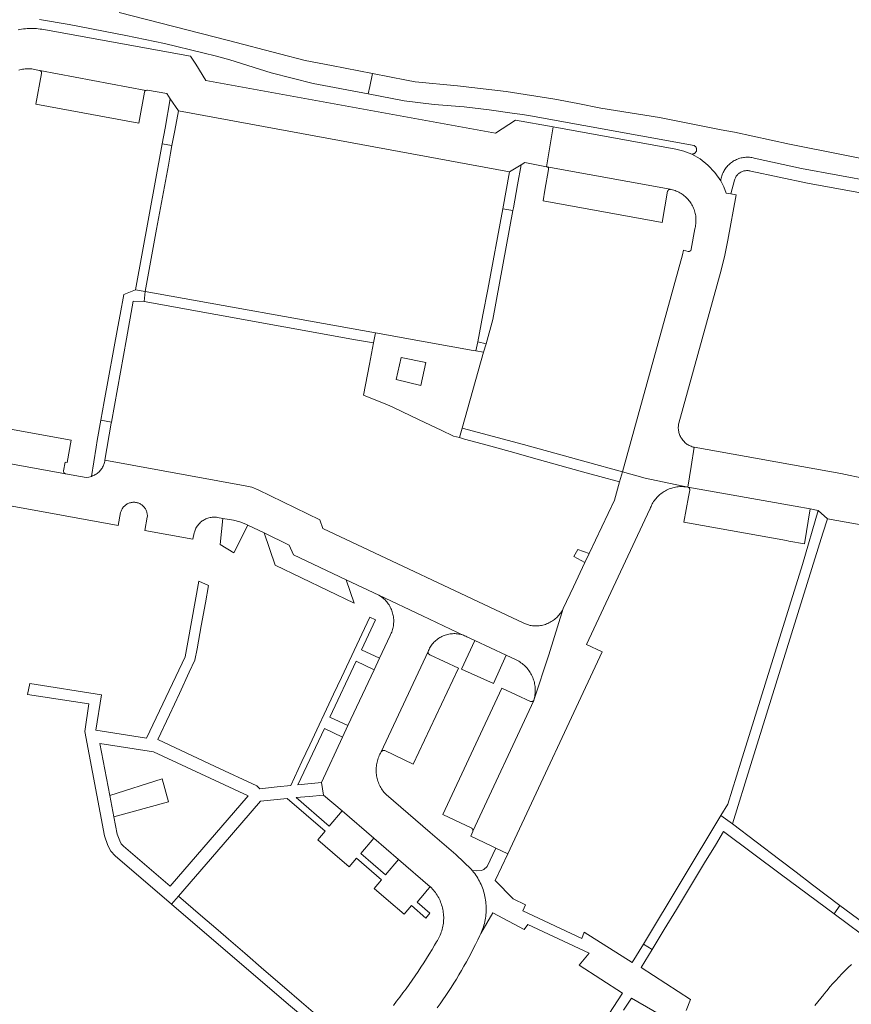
# Model space of a CAD drawing. Extents: x 146402 to 164798, y 455483 to 464134.
# Tile 430 of 575: x 158742 to 158863, y 459830 to 459974. Entities that reach past the tile are written whole.
import ezdxf

# ---------------------------------------------------------------- set-up
doc = ezdxf.new("R2010")
doc.units = 0
doc.header["$LTSCALE"] = 0.2
for name, color, linetype, lineweight in [('B-XX-VH-VERHARDING_ASFALT-GV', 252, 'CONTINUOUS', 18), ('B-XX-VH-VERHARDING_BETONSTRAATSTEEN-GV', 252, 'CONTINUOUS', 18), ('B-XX-VH-VERHARDING_HALFVERHARDING-GV', 252, 'CONTINUOUS', 18), ('B-XX-VH-VERHARDING_TEGEL-GV', 252, 'CONTINUOUS', 18), ('B-XX-VH-VERHARDING_TEGEL_RUBBER-GV', 252, 'CONTINUOUS', 18)]:
    doc.layers.add(name, color=color, linetype=linetype, lineweight=lineweight)

msp = doc.modelspace()

# ---------------------------------------------------------------- linework, layer by layer
at = {"layer": 'B-XX-VH-VERHARDING_ASFALT-GV'}
for points in [[(158744.61, 459973.73), (158748.95, 459972.99), (158757.19, 459971.37), (158762.83, 459970.211), (158768.432, 459968.88), (158770.394, 459968.37), (158772.35, 459967.84), (158778.378, 459965.973), (158784.49, 459964.4), (158792.522, 459962.87), (158792.753, 459963.953), (158793.155, 459965.834), (158787.15, 459967.01), (158783.35, 459967.739), (158779.61, 459968.73), (158772.159, 459970.644), (158756.208, 459974.74)], [(158869.09, 459952.55), (158853.93, 459955.56), (158845.88, 459957.28), (158843.965, 459957.659), (158834.98, 459959.44), (158826.44, 459960.8), (158823.078, 459961.481), (158819.705, 459962.103), (158812.645, 459963.209), (158805.55, 459964.06), (158799.36, 459964.65), (158798.08, 459964.87), (158793.155, 459965.834), (158792.753, 459963.953), (158792.522, 459962.87), (158797.77, 459961.87), (158802.123, 459961.356), (158806.49, 459960.98), (158810.161, 459960.543), (158813.823, 459960.043), (158814.997, 459959.87), (158816.17, 459959.69), (158840.02, 459955.35), (158840.023, 459955.348), (158840.086, 459955.312), (158840.144, 459955.269), (158840.197, 459955.219), (158840.245, 459955.164), (158840.286, 459955.104), (158840.32, 459955.04), (158840.347, 459954.973), (158840.367, 459954.903), (158840.378, 459954.831), (158840.382, 459954.758), (158840.378, 459954.686), (158840.365, 459954.614), (158840.345, 459954.544), (158840.318, 459954.477), (158840.283, 459954.413), (158840.242, 459954.354), (158840.194, 459954.299), (158840.14, 459954.25), (158840.081, 459954.207), (158840.018, 459954.171), (158839.952, 459954.142), (158839.882, 459954.12), (158839.811, 459954.107), (158839.739, 459954.101), (158839.666, 459954.103), (158840.907, 459953.396), (158842.02, 459952.5), (158843.046, 459951.426), (158843.891, 459950.203), (158843.894, 459950.229), (158843.921, 459950.404), (158843.956, 459950.578), (158843.998, 459950.75), (158844.048, 459950.92), (158844.106, 459951.088), (158844.172, 459951.253), (158844.244, 459951.414), (158844.324, 459951.572), (158844.411, 459951.727), (158844.505, 459951.877), (158844.605, 459952.023), (158844.712, 459952.164), (158844.826, 459952.301), (158844.945, 459952.431), (158845.07, 459952.557), (158845.201, 459952.677), (158845.337, 459952.791), (158845.477, 459952.898), (158845.623, 459952.999), (158845.721, 459953.062), (158845.874, 459953.152), (158846.03, 459953.235), (158846.191, 459953.31), (158846.354, 459953.379), (158846.521, 459953.44), (158846.69, 459953.493), (158846.861, 459953.539), (158847.034, 459953.577), (158847.208, 459953.607), (158847.384, 459953.629), (158847.561, 459953.644), (158847.738, 459953.65), (158847.915, 459953.648), (158848.092, 459953.638), (158848.268, 459953.62), (158848.444, 459953.595), (158848.618, 459953.561), (158848.79, 459953.52), (158855.66, 459952.01), (158903.336, 459943.269)]]:
    msp.add_lwpolyline(points, dxfattribs=at)
at = {"layer": 'B-XX-VH-VERHARDING_BETONSTRAATSTEEN-GV'}
for points in [[(158741.573, 459966.325), (158741.762, 459966.379), (158741.953, 459966.425), (158742.145, 459966.463), (158742.339, 459966.494), (158742.534, 459966.516), (158742.729, 459966.531), (158742.925, 459966.537), (158743.121, 459966.536), (158743.317, 459966.526), (158743.512, 459966.509), (158743.707, 459966.483), (158743.9, 459966.45), (158744.6, 459966.31), (158744.626, 459966.304), (158744.633, 459966.302), (158744.639, 459966.301), (158760.103, 459963.39), (158760.229, 459963.427), (158760.36, 459963.42), (158763.16, 459962.92), (158763.673, 459962.158), (158764.86, 459960.4), (158813.12, 459951.54), (158814.79, 459952.54), (158815.36, 459952.86), (158818.51, 459952.27), (158818.943, 459954.879), (158819.473, 459958.074), (158814, 459959.07), (158811.08, 459957.15), (158768.84, 459964.85), (158767.369, 459967.19), (158766.62, 459968.38), (158744.97, 459972.29), (158744.703, 459972.331), (158744.434, 459972.365), (158744.165, 459972.391), (158743.895, 459972.408), (158743.625, 459972.418), (158743.355, 459972.419), (158743.084, 459972.413), (158742.814, 459972.398), (158742.545, 459972.376), (158742.276, 459972.346), (158742.008, 459972.307), (158741.742, 459972.261), (158741.477, 459972.207)], [(158731.25, 459904.492), (158756.082, 459899.981), (158756.43, 459901.86), (158756.461, 459901.97), (158756.502, 459902.089), (158756.551, 459902.205), (158756.607, 459902.318), (158756.67, 459902.427), (158756.74, 459902.531), (158756.816, 459902.631), (158756.899, 459902.726), (158756.987, 459902.815), (158757.081, 459902.899), (158757.18, 459902.977), (158757.284, 459903.048), (158757.392, 459903.112), (158757.504, 459903.169), (158757.62, 459903.22), (158757.738, 459903.262), (158757.859, 459903.297), (158757.981, 459903.324), (158758.106, 459903.344), (158758.231, 459903.356), (158758.357, 459903.359), (158758.482, 459903.354), (158758.608, 459903.342), (158758.732, 459903.322), (158758.854, 459903.293), (158758.975, 459903.258), (158759.093, 459903.214), (158759.208, 459903.163), (158759.319, 459903.105), (158759.427, 459903.04), (158759.53, 459902.968), (158759.629, 459902.89), (158759.722, 459902.805), (158759.81, 459902.715), (158759.891, 459902.62), (158759.967, 459902.519), (158760.036, 459902.414), (158760.098, 459902.305), (158760.154, 459902.192), (158760.201, 459902.075), (158760.242, 459901.956), (158760.275, 459901.835), (158760.3, 459901.711), (158760.317, 459901.587), (158760.326, 459901.461), (158760.327, 459901.336), (158760.32, 459901.21), (158759.974, 459899.269), (158766.962, 459897.987), (158767.15, 459898.92), (158767.178, 459899.023), (158767.226, 459899.171), (158767.281, 459899.316), (158767.343, 459899.458), (158767.413, 459899.597), (158767.49, 459899.732), (158767.573, 459899.863), (158767.663, 459899.989), (158767.76, 459900.11), (158767.863, 459900.227), (158767.971, 459900.337), (158768.085, 459900.443), (158768.205, 459900.542), (158768.329, 459900.635), (158768.458, 459900.721), (158768.591, 459900.801), (158768.728, 459900.873), (158768.869, 459900.938), (158769.013, 459900.997), (158769.159, 459901.047), (158769.309, 459901.09), (158769.46, 459901.125), (158769.613, 459901.153), (158769.766, 459901.172), (158769.921, 459901.184), (158770.076, 459901.187), (158770.231, 459901.183), (158770.386, 459901.17), (158770.54, 459901.15), (158771.348, 459901.008), (158772.87, 459900.74), (158773.801, 459900.506), (158774.7, 459900.17), (158774.971, 459900.038), (158777.339, 459898.884), (158780.98, 459897.11), (158781.62, 459895.69), (158789.289, 459892.074), (158794.05, 459889.83), (158800.44, 459886.811), (158806.573, 459883.911), (158806.738, 459883.839), (158806.9, 459883.76), (158808.076, 459883.208), (158812.642, 459881.065), (158814.06, 459880.4), (158814.103, 459880.379), (158814.279, 459880.289), (158814.452, 459880.191), (158814.62, 459880.087), (158814.785, 459879.975), (158814.944, 459879.858), (158815.099, 459879.733), (158815.249, 459879.603), (158815.393, 459879.467), (158815.531, 459879.325), (158815.664, 459879.178), (158815.791, 459879.025), (158815.911, 459878.868), (158816.025, 459878.705), (158816.133, 459878.539), (158816.233, 459878.368), (158816.327, 459878.193), (158816.413, 459878.014), (158816.492, 459877.832), (158816.564, 459877.648), (158816.628, 459877.46), (158816.685, 459877.27), (158816.734, 459877.078), (158816.775, 459876.884), (158816.808, 459876.688), (158816.834, 459876.491), (158816.851, 459876.294), (158816.861, 459876.096), (158816.862, 459875.897), (158816.856, 459875.699), (158816.841, 459875.501), (158816.819, 459875.304), (158816.788, 459875.108), (158816.75, 459874.914), (158816.704, 459874.721), (158816.65, 459874.53), (158818.857, 459881.114), (158820.95, 459887.88), (158820.871, 459887.723), (158820.78, 459887.558), (158820.681, 459887.397), (158820.576, 459887.24), (158820.464, 459887.087), (158820.346, 459886.94), (158820.221, 459886.798), (158820.091, 459886.661), (158819.955, 459886.529), (158819.814, 459886.404), (158819.667, 459886.284), (158819.516, 459886.171), (158819.36, 459886.065), (158819.199, 459885.965), (158819.035, 459885.872), (158818.866, 459885.786), (158818.694, 459885.707), (158818.519, 459885.636), (158818.342, 459885.572), (158818.161, 459885.516), (158817.979, 459885.467), (158817.794, 459885.426), (158817.608, 459885.393), (158817.421, 459885.368), (158817.232, 459885.351), (158817.043, 459885.341), (158816.854, 459885.34), (158816.666, 459885.347), (158816.477, 459885.362), (158816.29, 459885.384), (158816.103, 459885.415), (158815.22, 459885.73), (158785.89, 459899.56), (158785.48, 459900.78), (158776.46, 459905.16), (158775.55, 459905.545), (158774.59, 459905.78), (158754.15, 459909.49), (158754.149, 459909.481), (158754.122, 459909.331), (158754.088, 459909.182), (158754.046, 459909.035), (158753.996, 459908.89), (158753.939, 459908.748), (158753.875, 459908.61), (158753.803, 459908.475), (158753.725, 459908.344), (158753.639, 459908.217), (158753.547, 459908.095), (158753.449, 459907.977), (158753.345, 459907.866), (158753.235, 459907.759), (158753.12, 459907.659), (158753, 459907.565), (158752.875, 459907.477), (158752.745, 459907.396), (158752.611, 459907.321), (158752.474, 459907.254), (158752.334, 459907.194), (158752.19, 459907.142), (158751.8, 459907.039), (158751.4, 459906.99), (158748.4, 459907.53), (158730.75, 459910.71)], [(158865.059, 459906.775), (158861.38, 459907.57), (158840.03, 459911.37), (158839.582, 459908.598), (158839.09, 459905.56), (158839.108, 459905.557), (158854.746, 459902.774), (158856.915, 459902.383), (158858.1, 459902.17), (158859.448, 459900.94), (158865.714, 459899.853)], [(158802.567, 459829.691), (158802.987, 459830.276), (158803.401, 459830.866), (158803.808, 459831.46), (158804.208, 459832.059), (158804.602, 459832.663), (158804.989, 459833.27), (158805.37, 459833.882), (158805.743, 459834.498), (158806.11, 459835.119), (158806.469, 459835.743), (158806.822, 459836.371), (158807.168, 459837.003), (158807.507, 459837.639), (158807.838, 459838.279), (158808.163, 459838.922), (158808.48, 459839.569), (158808.791, 459840.219), (158808.924, 459840.505), (158809.03, 459840.746), (158809.129, 459840.99), (158809.22, 459841.236), (158809.304, 459841.486), (158809.38, 459841.738), (158809.449, 459841.992), (158809.51, 459842.248), (158809.563, 459842.506), (158809.608, 459842.765), (158809.645, 459843.025), (158809.674, 459843.287), (158809.695, 459843.549), (158809.709, 459843.812), (158809.714, 459844.075), (158809.711, 459844.338), (158809.701, 459844.601), (158809.682, 459844.863), (158809.655, 459845.125), (158809.621, 459845.386), (158809.578, 459845.646), (158809.528, 459845.904), (158809.47, 459846.16), (158809.404, 459846.415), (158809.33, 459846.668), (158809.249, 459846.918), (158809.16, 459847.166), (158809.063, 459847.411), (158808.959, 459847.652), (158808.848, 459847.891), (158808.73, 459848.126), (158808.605, 459848.357), (158808.472, 459848.585), (158808.333, 459848.808), (158808.187, 459849.027), (158808.035, 459849.241), (158807.876, 459849.451), (158807.71, 459849.656), (158807.661, 459849.713), (158807.57, 459849.82), (158805.29, 459852.05), (158801.57, 459855.23), (158795.13, 459860.75), (158795.08, 459860.802), (158794.944, 459860.951), (158794.814, 459861.107), (158794.69, 459861.267), (158794.572, 459861.432), (158794.461, 459861.601), (158794.357, 459861.775), (158794.259, 459861.953), (158794.169, 459862.134), (158794.086, 459862.319), (158794.01, 459862.507), (158793.942, 459862.698), (158793.882, 459862.891), (158793.829, 459863.087), (158793.784, 459863.284), (158793.746, 459863.483), (158793.717, 459863.684), (158793.695, 459863.885), (158793.682, 459864.087), (158793.676, 459864.29), (158793.679, 459864.492), (158793.689, 459864.695), (158793.708, 459864.896), (158793.734, 459865.097), (158793.768, 459865.297), (158793.81, 459865.495), (158793.86, 459865.692), (158793.918, 459865.886), (158793.983, 459866.078), (158794.056, 459866.267), (158794.136, 459866.453), (158794.224, 459866.636), (158794.318, 459866.815), (158794.42, 459866.99), (158801.25, 459881.62), (158801.308, 459881.762), (158801.383, 459881.926), (158801.465, 459882.086), (158801.554, 459882.243), (158801.65, 459882.395), (158801.752, 459882.543), (158801.861, 459882.687), (158801.976, 459882.825), (158802.098, 459882.958), (158802.225, 459883.086), (158802.357, 459883.208), (158802.495, 459883.323), (158802.638, 459883.433), (158802.786, 459883.536), (158802.938, 459883.633), (158803.094, 459883.722), (158803.254, 459883.805), (158803.418, 459883.88), (158803.584, 459883.948), (158803.754, 459884.009), (158803.926, 459884.062), (158804.1, 459884.107), (158804.276, 459884.144), (158804.454, 459884.174), (158804.633, 459884.196), (158804.812, 459884.21), (158804.992, 459884.216), (158805.172, 459884.213), (158805.352, 459884.203), (158805.531, 459884.185), (158805.709, 459884.159), (158805.886, 459884.125), (158806.061, 459884.083), (158806.235, 459884.033), (158806.405, 459883.976), (158806.573, 459883.911), (158800.44, 459886.811), (158794.05, 459889.83), (158794.465, 459889.558), (158794.846, 459889.24), (158794.967, 459889.123), (158795.096, 459888.987), (158795.219, 459888.846), (158795.336, 459888.7), (158795.446, 459888.549), (158795.55, 459888.394), (158795.648, 459888.234), (158795.738, 459888.071), (158795.821, 459887.903), (158795.897, 459887.732), (158795.966, 459887.558), (158796.027, 459887.381), (158796.081, 459887.202), (158796.126, 459887.021), (158796.164, 459886.838), (158796.194, 459886.653), (158796.217, 459886.467), (158796.231, 459886.281), (158796.237, 459886.094), (158796.236, 459885.907), (158796.226, 459885.72), (158796.208, 459885.534), (158796.183, 459885.349), (158796.149, 459885.165), (158796.108, 459884.982), (158796.058, 459884.802), (158796.002, 459884.624), (158795.937, 459884.448), (158795.865, 459884.275), (158795.786, 459884.106), (158795.7, 459883.94), (158794.16, 459880.63), (158793.373, 459878.962), (158789.54, 459870.81), (158788.78, 459869.14), (158785.69, 459862.52), (158786.01, 459860.68), (158788.73, 459858.38), (158793.335, 459854.404), (158796.93, 459851.3), (158801.55, 459847.33), (158801.573, 459847.308), (158801.732, 459847.151), (158801.886, 459846.988), (158802.034, 459846.819), (158802.175, 459846.646), (158802.311, 459846.467), (158802.44, 459846.284), (158802.562, 459846.096), (158802.677, 459845.904), (158802.786, 459845.708), (158802.887, 459845.508), (158802.981, 459845.305), (158803.068, 459845.098), (158803.148, 459844.889), (158803.22, 459844.677), (158803.284, 459844.462), (158803.341, 459844.245), (158803.39, 459844.027), (158803.431, 459843.806), (158803.464, 459843.585), (158803.489, 459843.362), (158803.507, 459843.139), (158803.516, 459842.915), (158803.517, 459842.691), (158803.511, 459842.467), (158803.496, 459842.243), (158803.473, 459842.021), (158803.443, 459841.799), (158803.404, 459841.578), (158803.358, 459841.359), (158803.304, 459841.141), (158803.242, 459840.926), (158803.172, 459840.713), (158803.095, 459840.503), (158803.011, 459840.295), (158802.919, 459840.091), (158802.819, 459839.89), (158802.713, 459839.692), (158802.6, 459839.499), (158802.48, 459839.31), (158802.202, 459838.827), (158801.816, 459838.171), (158801.423, 459837.519), (158801.023, 459836.871), (158800.617, 459836.227), (158800.204, 459835.588), (158799.784, 459834.953), (158799.358, 459834.323), (158798.925, 459833.697), (158798.485, 459833.075), (158798.039, 459832.459), (158797.586, 459831.847), (158797.127, 459831.239), (158796.662, 459830.637), (158796.19, 459830.039)], [(158838.84, 459829.3), (158839.467, 459830.895), (158832.29, 459835.54), (158833.88, 459838.16), (158832.618, 459838.945), (158831.01, 459836.28), (158824.01, 459840.71), (158823.65, 459839.78), (158815.06, 459843.82), (158815.46, 459844.71), (158813.62, 459845.59), (158811.04, 459848.23), (158812.87, 459852.148), (158811.13, 459852.96), (158809.85, 459850.28), (158809.392, 459849.847), (158809.007, 459849.695), (158808.344, 459849.648), (158807.661, 459849.713), (158807.71, 459849.656), (158807.876, 459849.451), (158808.035, 459849.241), (158808.187, 459849.027), (158808.333, 459848.808), (158808.472, 459848.585), (158808.605, 459848.357), (158808.73, 459848.126), (158808.848, 459847.891), (158808.959, 459847.652), (158809.063, 459847.411), (158809.16, 459847.166), (158809.249, 459846.918), (158809.33, 459846.668), (158809.404, 459846.415), (158809.47, 459846.16), (158809.528, 459845.904), (158809.578, 459845.646), (158809.621, 459845.386), (158809.655, 459845.125), (158809.682, 459844.863), (158809.701, 459844.601), (158809.711, 459844.338), (158809.714, 459844.075), (158809.709, 459843.812), (158809.695, 459843.549), (158809.674, 459843.287), (158809.645, 459843.025), (158809.608, 459842.765), (158809.563, 459842.506), (158809.51, 459842.248), (158809.449, 459841.992), (158809.38, 459841.738), (158809.304, 459841.486), (158809.22, 459841.236), (158809.129, 459840.99), (158809.03, 459840.746), (158808.924, 459840.505), (158810.7, 459843.53), (158815.25, 459841.1), (158815.78, 459841.83), (158824.7, 459837.65), (158823.28, 459835.885), (158829.57, 459831.8), (158827.59, 459828.74)], [(158862.934, 459836.01), (158862.472, 459835.557), (158862.016, 459835.098), (158861.565, 459834.633), (158861.12, 459834.163), (158860.681, 459833.687), (158860.248, 459833.206), (158859.821, 459832.719), (158859.4, 459832.228), (158858.985, 459831.731), (158858.91, 459831.64), (158858.477, 459831.099), (158858.05, 459830.554), (158857.629, 459830.003)], [(158829.73, 459829.32), (158830.87, 459831.08), (158838.01, 459826.97)]]:
    msp.add_lwpolyline(points, dxfattribs=at)
for points in [[(158760.103, 459963.39), (158744.639, 459966.301), (158744.645, 459966.297), (158744.652, 459966.295), (158744.658, 459966.293), (158744.664, 459966.291), (158744.67, 459966.288), (158744.677, 459966.285), (158744.683, 459966.282), (158744.689, 459966.28), (158744.695, 459966.277), (158744.701, 459966.273), (158744.707, 459966.27), (158744.712, 459966.267), (158744.718, 459966.264), (158744.724, 459966.26), (158744.73, 459966.256), (158744.735, 459966.253), (158744.741, 459966.249), (158744.746, 459966.245), (158744.752, 459966.241), (158744.757, 459966.237), (158744.762, 459966.233), (158744.768, 459966.229), (158744.773, 459966.224), (158744.778, 459966.22), (158744.783, 459966.215), (158744.788, 459966.211), (158744.792, 459966.206), (158744.797, 459966.201), (158744.802, 459966.196), (158744.806, 459966.191), (158744.811, 459966.186), (158744.815, 459966.181), (158744.819, 459966.176), (158744.823, 459966.172), (158744.824, 459966.169), (158744.827, 459966.167), (158744.829, 459966.164), (158744.832, 459966.16), (158744.842, 459966.145), (158744.844, 459966.142), (158744.846, 459966.139), (158744.848, 459966.136), (158744.849, 459966.133), (158744.852, 459966.129), (158744.855, 459966.123), (158744.858, 459966.119), (158744.859, 459966.116), (158744.862, 459966.111), (158744.865, 459966.105), (158744.868, 459966.099), (158744.871, 459966.093), (158744.873, 459966.087), (158744.876, 459966.081), (158744.878, 459966.075), (158744.881, 459966.069), (158744.883, 459966.062), (158744.885, 459966.056), (158744.887, 459966.049), (158744.889, 459966.043), (158744.891, 459966.036), (158744.893, 459966.03), (158744.895, 459966.023), (158744.896, 459966.017), (158744.898, 459966.01), (158744.899, 459966.004), (158744.9, 459965.997), (158744.901, 459965.99), (158744.902, 459965.984), (158744.903, 459965.977), (158744.903, 459965.97), (158744.904, 459965.964), (158744.905, 459965.957), (158744.905, 459965.95), (158744.905, 459965.944), (158744.905, 459965.937), (158744.905, 459965.93), (158744.905, 459965.924), (158744.905, 459965.917), (158744.905, 459965.91), (158744.904, 459965.903), (158744.904, 459965.897), (158744.903, 459965.89), (158744.902, 459965.883), (158744.901, 459965.877), (158744.9, 459965.87), (158744.06, 459961.37), (158759.09, 459958.6), (158759.9, 459963.14), (158759.975, 459963.287)], [(158837.36, 459954.82), (158819.473, 459958.074), (158818.943, 459954.879), (158818.51, 459952.27), (158818.568, 459952.259), (158836.541, 459948.971), (158836.6, 459948.96), (158836.689, 459948.941), (158836.876, 459948.895), (158837.06, 459948.841), (158837.242, 459948.78), (158837.422, 459948.711), (158837.598, 459948.635), (158837.771, 459948.551), (158837.94, 459948.46), (158838.106, 459948.363), (158838.267, 459948.258), (158838.424, 459948.147), (158838.576, 459948.03), (158838.723, 459947.906), (158838.864, 459947.776), (158839.001, 459947.641), (158839.131, 459947.5), (158839.255, 459947.353), (158839.374, 459947.202), (158839.485, 459947.046), (158839.591, 459946.885), (158839.689, 459946.72), (158839.78, 459946.551), (158839.865, 459946.378), (158839.942, 459946.202), (158840.012, 459946.023), (158840.074, 459945.841), (158840.128, 459945.657), (158840.175, 459945.471), (158840.214, 459945.283), (158840.246, 459945.093), (158840.269, 459944.903), (158840.284, 459944.711), (158840.291, 459944.519), (158840.291, 459944.327), (158840.282, 459944.135), (158840.266, 459943.944), (158840.241, 459943.753), (158840.209, 459943.564), (158840.168, 459943.376), (158840.12, 459943.19), (158839.6, 459940.23), (158839.599, 459940.224), (158839.599, 459940.218), (158839.598, 459940.212), (158839.597, 459940.206), (158839.596, 459940.2), (158839.594, 459940.194), (158839.593, 459940.188), (158839.592, 459940.182), (158839.59, 459940.177), (158839.588, 459940.171), (158839.587, 459940.165), (158839.585, 459940.159), (158839.583, 459940.153), (158839.581, 459940.148), (158839.579, 459940.142), (158839.577, 459940.136), (158839.574, 459940.131), (158839.572, 459940.125), (158839.569, 459940.12), (158839.567, 459940.114), (158839.564, 459940.109), (158839.561, 459940.103), (158839.558, 459940.098), (158839.555, 459940.093), (158839.552, 459940.087), (158839.549, 459940.082), (158839.546, 459940.077), (158839.542, 459940.072), (158839.539, 459940.067), (158839.535, 459940.062), (158839.532, 459940.057), (158839.528, 459940.053), (158839.524, 459940.048), (158839.52, 459940.043), (158839.516, 459940.038), (158839.512, 459940.034), (158839.508, 459940.03), (158839.504, 459940.025), (158839.5, 459940.021), (158839.496, 459940.017), (158839.491, 459940.012), (158839.487, 459940.008), (158839.482, 459940.004), (158839.478, 459940), (158839.473, 459939.997), (158839.468, 459939.993), (158839.463, 459939.989), (158839.458, 459939.986), (158839.453, 459939.982), (158839.448, 459939.979), (158839.443, 459939.975), (158839.438, 459939.972), (158839.433, 459939.969), (158839.428, 459939.966), (158839.423, 459939.963), (158839.417, 459939.96), (158839.412, 459939.957), (158839.407, 459939.954), (158839.401, 459939.952), (158839.396, 459939.949), (158839.39, 459939.947), (158839.384, 459939.945), (158839.379, 459939.942), (158839.373, 459939.94), (158839.367, 459939.938), (158839.361, 459939.936), (158839.356, 459939.935), (158839.35, 459939.933), (158839.344, 459939.931), (158839.338, 459939.93), (158839.332, 459939.928), (158839.326, 459939.927), (158839.32, 459939.926), (158839.314, 459939.925), (158839.308, 459939.924), (158839.302, 459939.923), (158839.297, 459939.922), (158839.29, 459939.921), (158839.284, 459939.921), (158839.278, 459939.92), (158839.272, 459939.92), (158839.266, 459939.92), (158839.26, 459939.92), (158839.254, 459939.92), (158839.248, 459939.92), (158839.242, 459939.92), (158839.236, 459939.92), (158839.23, 459939.92), (158839.224, 459939.921), (158839.218, 459939.922), (158839.212, 459939.922), (158839.206, 459939.923), (158839.2, 459939.924), (158839.194, 459939.925), (158839.188, 459939.926), (158839.182, 459939.927), (158839.176, 459939.929), (158839.17, 459939.93), (158838.49, 459940.1), (158838.31, 459939.44), (158829.58, 459907.79), (158832.892, 459906.888), (158839.09, 459905.56), (158839.582, 459908.598), (158840.03, 459911.37), (158840.01, 459911.375), (158839.861, 459911.414), (158839.714, 459911.461), (158839.569, 459911.515), (158839.428, 459911.577), (158839.29, 459911.646), (158839.155, 459911.722), (158839.025, 459911.805), (158838.9, 459911.895), (158838.779, 459911.991), (158838.663, 459912.093), (158838.553, 459912.201), (158838.448, 459912.315), (158838.35, 459912.433), (158838.257, 459912.557), (158838.172, 459912.686), (158838.093, 459912.818), (158838.021, 459912.955), (158837.956, 459913.095), (158837.898, 459913.238), (158837.848, 459913.385), (158837.806, 459913.533), (158837.771, 459913.683), (158837.745, 459913.836), (158837.726, 459913.989), (158837.715, 459914.143), (158837.712, 459914.297), (158837.717, 459914.451), (158837.73, 459914.605), (158837.751, 459914.758), (158837.78, 459914.91), (158843.97, 459937.18), (158844.512, 459939.362), (158844.94, 459941.57), (158846.132, 459948.18), (158845.38, 459948.3), (158844.69, 459948.41), (158844.336, 459949.327), (158843.891, 459950.203), (158843.046, 459951.426), (158842.02, 459952.5), (158840.907, 459953.396), (158839.666, 459954.103), (158838.537, 459954.537)], [(158836.541, 459948.971), (158818.568, 459952.259), (158818.574, 459952.256), (158818.58, 459952.254), (158818.585, 459952.252), (158818.591, 459952.25), (158818.596, 459952.248), (158818.602, 459952.246), (158818.607, 459952.243), (158818.613, 459952.241), (158818.618, 459952.238), (158818.624, 459952.236), (158818.629, 459952.233), (158818.634, 459952.23), (158818.64, 459952.227), (158818.645, 459952.224), (158818.65, 459952.221), (158818.655, 459952.218), (158818.66, 459952.214), (158818.665, 459952.211), (158818.67, 459952.207), (158818.675, 459952.204), (158818.679, 459952.2), (158818.684, 459952.196), (158818.689, 459952.193), (158818.693, 459952.189), (158818.698, 459952.185), (158818.702, 459952.181), (158818.707, 459952.177), (158818.711, 459952.172), (158818.715, 459952.168), (158818.719, 459952.164), (158818.723, 459952.159), (158818.727, 459952.155), (158818.731, 459952.15), (158818.735, 459952.146), (158818.739, 459952.141), (158818.742, 459952.136), (158818.746, 459952.131), (158818.749, 459952.126), (158818.753, 459952.122), (158818.756, 459952.117), (158818.759, 459952.111), (158818.763, 459952.106), (158818.766, 459952.101), (158818.769, 459952.096), (158818.771, 459952.091), (158818.774, 459952.085), (158818.777, 459952.08), (158818.78, 459952.075), (158818.782, 459952.069), (158818.784, 459952.064), (158818.787, 459952.058), (158818.789, 459952.052), (158818.791, 459952.047), (158818.793, 459952.041), (158818.795, 459952.035), (158818.797, 459952.03), (158818.798, 459952.024), (158818.8, 459952.018), (158818.802, 459952.012), (158818.803, 459952.007), (158818.804, 459952.001), (158818.806, 459951.995), (158818.807, 459951.989), (158818.808, 459951.983), (158818.808, 459951.977), (158818.809, 459951.971), (158818.81, 459951.965), (158818.81, 459951.959), (158818.811, 459951.953), (158818.811, 459951.947), (158818.812, 459951.941), (158818.812, 459951.935), (158818.812, 459951.929), (158818.812, 459951.923), (158818.812, 459951.917), (158818.811, 459951.911), (158818.811, 459951.905), (158818.81, 459951.899), (158818.81, 459951.893), (158818.809, 459951.887), (158818.808, 459951.881), (158818.808, 459951.875), (158818.807, 459951.869), (158818.806, 459951.863), (158818.804, 459951.858), (158818.803, 459951.852), (158818.802, 459951.846), (158818.8, 459951.84), (158818.282, 459948.855), (158818.01, 459947.29), (158835.34, 459944.13), (158836.15, 459948.69), (158836.152, 459948.696), (158836.154, 459948.703), (158836.155, 459948.709), (158836.157, 459948.715), (158836.16, 459948.721), (158836.162, 459948.727), (158836.164, 459948.733), (158836.167, 459948.74), (158836.169, 459948.745), (158836.172, 459948.751), (158836.175, 459948.757), (158836.178, 459948.763), (158836.181, 459948.769), (158836.184, 459948.775), (158836.187, 459948.78), (158836.19, 459948.786), (158836.193, 459948.792), (158836.197, 459948.797), (158836.2, 459948.803), (158836.204, 459948.808), (158836.208, 459948.813), (158836.212, 459948.819), (158836.216, 459948.824), (158836.22, 459948.829), (158836.224, 459948.834), (158836.228, 459948.839), (158836.232, 459948.844), (158836.237, 459948.849), (158836.241, 459948.854), (158836.245, 459948.858), (158836.25, 459948.863), (158836.255, 459948.867), (158836.26, 459948.872), (158836.264, 459948.876), (158836.269, 459948.881), (158836.274, 459948.885), (158836.279, 459948.889), (158836.285, 459948.893), (158836.29, 459948.897), (158836.295, 459948.901), (158836.3, 459948.904), (158836.306, 459948.908), (158836.311, 459948.911), (158836.317, 459948.915), (158836.328, 459948.922), (158836.334, 459948.925), (158836.339, 459948.928), (158836.345, 459948.931), (158836.351, 459948.934), (158836.357, 459948.936), (158836.363, 459948.939), (158836.369, 459948.942), (158836.375, 459948.944), (158836.381, 459948.946), (158836.387, 459948.949), (158836.394, 459948.951), (158836.4, 459948.953), (158836.406, 459948.955), (158836.412, 459948.957), (158836.418, 459948.958), (158836.425, 459948.96), (158836.431, 459948.961), (158836.438, 459948.963), (158836.444, 459948.964), (158836.45, 459948.965), (158836.457, 459948.966), (158836.463, 459948.967), (158836.47, 459948.968), (158836.476, 459948.968), (158836.483, 459948.969), (158836.489, 459948.97), (158836.496, 459948.97), (158836.502, 459948.97), (158836.509, 459948.97), (158836.515, 459948.97), (158836.522, 459948.97), (158836.528, 459948.97)], [(158732.05, 459915.54), (158731.703, 459915.602), (158731.067, 459912.218), (158731.388, 459912.166), (158731.16, 459911.01), (158731.023, 459910.768), (158730.75, 459910.71), (158748.4, 459907.53), (158748.172, 459907.673), (158748.09, 459907.93), (158748.327, 459909.222), (158748.658, 459909.163), (158749.238, 459912.39), (158748.92, 459912.45)], [(158755.081, 459915.029), (158753.552, 459915.335), (158753.02, 459912.38), (158752.861, 459911.376), (158752.19, 459907.142), (158752.334, 459907.194), (158752.474, 459907.254), (158752.611, 459907.321), (158752.745, 459907.396), (158752.875, 459907.477), (158753, 459907.565), (158753.12, 459907.659), (158753.235, 459907.759), (158753.345, 459907.866), (158753.449, 459907.977), (158753.547, 459908.095), (158753.639, 459908.217), (158753.725, 459908.344), (158753.803, 459908.475), (158753.875, 459908.61), (158753.939, 459908.748), (158753.996, 459908.89), (158754.046, 459909.035), (158754.088, 459909.182), (158754.122, 459909.331), (158754.149, 459909.481), (158754.15, 459909.49), (158755.06, 459914.91)], [(158815.14, 459911.78), (158806.22, 459914.16), (158805.798, 459912.787), (158806.56, 459912.58), (158809.867, 459911.682), (158813.19, 459910.78), (158817.14, 459909.65), (158820.449, 459908.735), (158823.76, 459907.82), (158826.26, 459907.1), (158829.161, 459906.32), (158829.58, 459907.79), (158824.28, 459909.25)], [(158832.892, 459906.888), (158829.58, 459907.79), (158829.161, 459906.32), (158828.41, 459903.68), (158824.738, 459895.903), (158824.107, 459894.566), (158822.435, 459891.025), (158820.95, 459887.88), (158818.857, 459881.114), (158816.65, 459874.53), (158816.633, 459874.495), (158807.766, 459855.406), (158807.75, 459855.37), (158807.46, 459854.71), (158810.425, 459853.296), (158811.13, 459852.96), (158812.87, 459852.148), (158826.6, 459881.56), (158824.34, 459882.62), (158833.56, 459902.35), (158833.59, 459902.401), (158833.66, 459902.586), (158833.737, 459902.768), (158833.821, 459902.946), (158833.913, 459903.121), (158834.011, 459903.292), (158834.117, 459903.459), (158834.229, 459903.621), (158834.347, 459903.779), (158834.472, 459903.932), (158834.603, 459904.08), (158834.74, 459904.222), (158834.882, 459904.359), (158835.03, 459904.489), (158835.183, 459904.614), (158835.341, 459904.732), (158835.503, 459904.844), (158835.67, 459904.949), (158835.841, 459905.047), (158836.016, 459905.139), (158836.195, 459905.223), (158836.377, 459905.3), (158836.561, 459905.369), (158836.749, 459905.431), (158836.938, 459905.485), (158837.13, 459905.531), (158837.324, 459905.57), (158837.519, 459905.601), (158837.715, 459905.624), (158837.911, 459905.639), (158838.109, 459905.645), (158838.306, 459905.644), (158838.503, 459905.635), (158838.7, 459905.618), (158838.895, 459905.593), (158839.09, 459905.56)], [(158854.746, 459902.774), (158839.108, 459905.557), (158839.115, 459905.554), (158839.121, 459905.552), (158839.127, 459905.55), (158839.133, 459905.548), (158839.139, 459905.546), (158839.145, 459905.544), (158839.151, 459905.541), (158839.157, 459905.539), (158839.163, 459905.536), (158839.168, 459905.534), (158839.174, 459905.531), (158839.18, 459905.528), (158839.186, 459905.525), (158839.191, 459905.522), (158839.197, 459905.519), (158839.202, 459905.516), (158839.208, 459905.512), (158839.213, 459905.509), (158839.218, 459905.505), (158839.224, 459905.502), (158839.229, 459905.498), (158839.234, 459905.494), (158839.239, 459905.49), (158839.244, 459905.486), (158839.249, 459905.482), (158839.254, 459905.478), (158839.259, 459905.474), (158839.263, 459905.47), (158839.268, 459905.465), (158839.273, 459905.461), (158839.277, 459905.456), (158839.281, 459905.452), (158839.286, 459905.447), (158839.29, 459905.442), (158839.294, 459905.437), (158839.298, 459905.432), (158839.302, 459905.427), (158839.306, 459905.422), (158839.31, 459905.417), (158839.313, 459905.412), (158839.317, 459905.407), (158839.324, 459905.396), (158839.327, 459905.391), (158839.33, 459905.385), (158839.334, 459905.38), (158839.337, 459905.374), (158839.34, 459905.368), (158839.343, 459905.363), (158839.345, 459905.357), (158839.348, 459905.351), (158839.35, 459905.345), (158839.353, 459905.339), (158839.355, 459905.333), (158839.357, 459905.327), (158839.359, 459905.321), (158839.362, 459905.315), (158839.363, 459905.309), (158839.365, 459905.303), (158839.367, 459905.297), (158839.369, 459905.291), (158839.37, 459905.284), (158839.372, 459905.278), (158839.373, 459905.272), (158839.374, 459905.266), (158839.375, 459905.26), (158839.376, 459905.253), (158839.377, 459905.247), (158839.377, 459905.24), (158839.378, 459905.234), (158839.378, 459905.228), (158839.379, 459905.221), (158839.379, 459905.215), (158839.379, 459905.209), (158839.379, 459905.202), (158839.379, 459905.196), (158839.379, 459905.19), (158839.379, 459905.183), (158839.378, 459905.177), (158839.378, 459905.17), (158839.377, 459905.164), (158839.377, 459905.158), (158839.376, 459905.151), (158839.375, 459905.145), (158839.374, 459905.139), (158839.373, 459905.133), (158839.371, 459905.126), (158839.37, 459905.12), (158839.196, 459904.162), (158838.53, 459900.47), (158853.48, 459897.77), (158853.821, 459897.708), (158856.102, 459897.291), (158856.915, 459902.383)], [(158772.87, 459900.74), (158771.348, 459901.008), (158770.959, 459897.213), (158772.927, 459895.983), (158774.971, 459900.038), (158774.7, 459900.17), (158773.801, 459900.506)], [(158780.98, 459897.11), (158777.339, 459898.884), (158778.979, 459894.206), (158790.485, 459888.663), (158789.289, 459892.074), (158781.62, 459895.69)], [(158769.251, 459891.24), (158767.838, 459891.881), (158766.22, 459882.95), (158765.84, 459880.84), (158765.394, 459879.903), (158760.2, 459868.99), (158752.82, 459870.14), (158753.655, 459875.302), (158743.193, 459876.946), (158742.861, 459875.359), (158751.822, 459873.962), (158751.23, 459869.93), (158754.09, 459854.76), (158754.58, 459853.36), (158755.008, 459852.52), (158755.65, 459851.83), (158763.862, 459844.776), (158764.86, 459845.95), (158771.38, 459853.49), (158776.81, 459859.81), (158780.727, 459860.193), (158786.228, 459855.443), (158785.158, 459854.187), (158787.318, 459852.322), (158789.741, 459850.23), (158790.818, 459851.48), (158794.442, 459848.351), (158793.378, 459847.09), (158795.487, 459845.269), (158797.743, 459843.32), (158798.815, 459844.575), (158800.907, 459842.769), (158801.5, 459843.47), (158799.65, 459845.09), (158800.7, 459846.32), (158801.09, 459846.81), (158801.55, 459847.33), (158796.93, 459851.3), (158795.04, 459849.06), (158791.42, 459852.18), (158793.335, 459854.404), (158788.73, 459858.38), (158786.83, 459856.15), (158782.02, 459860.32), (158783.29, 459860.44), (158783.91, 459860.5), (158786.01, 459860.68), (158785.69, 459862.52), (158782.28, 459862.17), (158786.13, 459870.39), (158788.78, 459869.14), (158789.54, 459870.81), (158786.92, 459872.06), (158790.74, 459880.2), (158793.373, 459878.962), (158794.16, 459880.63), (158791.52, 459881.87), (158793.56, 459886.23), (158792.738, 459886.609), (158791.974, 459884.983), (158788.616, 459877.839), (158787.468, 459875.396), (158784.006, 459868.03), (158782.857, 459865.586), (158781.216, 459862.095), (158779.27, 459861.89), (158776.71, 459861.62), (158776.28, 459862.02), (158770.23, 459864.83), (158761.84, 459868.79), (158763.55, 459872.38), (158764.995, 459875.486), (158766.44, 459878.59), (158767.27, 459880.37), (158767.563, 459881.98), (158768.179, 459885.354), (158768.795, 459888.73)], [(158812.642, 459881.065), (158808.076, 459883.208), (158806.124, 459879.037), (158810.801, 459876.967)], [(158801.27, 459881.339), (158801.25, 459881.62), (158794.42, 459866.99), (158794.636, 459867.174), (158794.92, 459867.17), (158799.09, 459865.18), (158805.69, 459879.16), (158801.48, 459881.15)], [(158816.17, 459874.34), (158812, 459876.29), (158803.37, 459857.86), (158807.6, 459855.85), (158807.606, 459855.847), (158807.611, 459855.843), (158807.617, 459855.84), (158807.622, 459855.836), (158807.627, 459855.833), (158807.633, 459855.829), (158807.638, 459855.825), (158807.643, 459855.821), (158807.648, 459855.817), (158807.653, 459855.813), (158807.658, 459855.808), (158807.663, 459855.804), (158807.668, 459855.8), (158807.672, 459855.795), (158807.677, 459855.791), (158807.681, 459855.786), (158807.686, 459855.781), (158807.69, 459855.777), (158807.694, 459855.772), (158807.699, 459855.767), (158807.703, 459855.762), (158807.707, 459855.757), (158807.711, 459855.751), (158807.715, 459855.746), (158807.718, 459855.741), (158807.722, 459855.736), (158807.726, 459855.73), (158807.729, 459855.725), (158807.732, 459855.719), (158807.736, 459855.714), (158807.739, 459855.708), (158807.742, 459855.702), (158807.745, 459855.696), (158807.748, 459855.691), (158807.751, 459855.685), (158807.753, 459855.679), (158807.756, 459855.673), (158807.758, 459855.667), (158807.761, 459855.661), (158807.763, 459855.655), (158807.765, 459855.649), (158807.769, 459855.636), (158807.771, 459855.63), (158807.773, 459855.624), (158807.774, 459855.617), (158807.776, 459855.611), (158807.777, 459855.605), (158807.778, 459855.598), (158807.78, 459855.592), (158807.781, 459855.586), (158807.782, 459855.579), (158807.782, 459855.573), (158807.783, 459855.567), (158807.784, 459855.56), (158807.784, 459855.554), (158807.785, 459855.547), (158807.785, 459855.541), (158807.785, 459855.534), (158807.785, 459855.528), (158807.785, 459855.521), (158807.785, 459855.515), (158807.785, 459855.508), (158807.784, 459855.502), (158807.784, 459855.495), (158807.783, 459855.489), (158807.782, 459855.482), (158807.781, 459855.476), (158807.78, 459855.47), (158807.779, 459855.463), (158807.778, 459855.457), (158807.777, 459855.45), (158807.775, 459855.444), (158807.774, 459855.438), (158807.772, 459855.431), (158807.771, 459855.425), (158807.769, 459855.419), (158807.767, 459855.413), (158807.766, 459855.406), (158816.633, 459874.495), (158816.629, 459874.49), (158816.626, 459874.485), (158816.622, 459874.479), (158816.619, 459874.474), (158816.615, 459874.469), (158816.611, 459874.464), (158816.607, 459874.458), (158816.603, 459874.453), (158816.599, 459874.448), (158816.595, 459874.443), (158816.591, 459874.438), (158816.586, 459874.433), (158816.582, 459874.429), (158816.578, 459874.424), (158816.573, 459874.419), (158816.568, 459874.415), (158816.563, 459874.41), (158816.559, 459874.406), (158816.554, 459874.402), (158816.549, 459874.398), (158816.544, 459874.394), (158816.539, 459874.389), (158816.534, 459874.386), (158816.528, 459874.382), (158816.523, 459874.378), (158816.517, 459874.374), (158816.512, 459874.371), (158816.507, 459874.367), (158816.501, 459874.364), (158816.495, 459874.361), (158816.49, 459874.358), (158816.484, 459874.355), (158816.478, 459874.352), (158816.472, 459874.349), (158816.467, 459874.346), (158816.461, 459874.343), (158816.455, 459874.341), (158816.449, 459874.338), (158816.443, 459874.336), (158816.437, 459874.334), (158816.43, 459874.332), (158816.424, 459874.33), (158816.418, 459874.328), (158816.412, 459874.326), (158816.405, 459874.324), (158816.399, 459874.323), (158816.393, 459874.321), (158816.387, 459874.32), (158816.38, 459874.319), (158816.374, 459874.317), (158816.367, 459874.316), (158816.361, 459874.315), (158816.354, 459874.315), (158816.348, 459874.314), (158816.342, 459874.313), (158816.335, 459874.313), (158816.329, 459874.313), (158816.322, 459874.312), (158816.316, 459874.312), (158816.309, 459874.312), (158816.303, 459874.312), (158816.296, 459874.313), (158816.29, 459874.313), (158816.283, 459874.313), (158816.277, 459874.314), (158816.27, 459874.315), (158816.264, 459874.315), (158816.258, 459874.316), (158816.251, 459874.317), (158816.245, 459874.318), (158816.238, 459874.319), (158816.232, 459874.321), (158816.226, 459874.322), (158816.219, 459874.324), (158816.213, 459874.325), (158816.207, 459874.327), (158816.201, 459874.329), (158816.194, 459874.331), (158816.188, 459874.333), (158816.182, 459874.335), (158816.176, 459874.338)], [(158754.853, 459860.636), (158753.41, 459868.21), (158761.2, 459867.01), (158775.03, 459860.56), (158763.67, 459847.39), (158756.84, 459853.26), (158756.514, 459853.595), (158756.3, 459854.01), (158755.93, 459854.98), (158755.448, 459857.511)], [(158768.07, 459843.2), (158764.86, 459845.95), (158763.862, 459844.776), (158780.89, 459830.15), (158782.051, 459829.187), (158785.127, 459826.613), (158786.23, 459825.69), (158787.11, 459826.745), (158785.52, 459828.19), (158782.798, 459830.525), (158780.32, 459832.65), (158777.32, 459835.24), (158774.549, 459837.631), (158772.14, 459839.71), (158770.65, 459841)], [(158867.53, 459839.99), (158861.25, 459844.6), (158860.41, 459843.4), (158866.32, 459839.02)]]:
    msp.add_lwpolyline(points, close=True, dxfattribs=at)
at = {"layer": 'B-XX-VH-VERHARDING_HALFVERHARDING-GV'}
for points in [[(158764.86, 459960.4), (158763.673, 459962.158), (158762.91, 459957.895), (158762.5, 459955.6), (158763.906, 459955.364), (158764.32, 459957.55)], [(158763.906, 459955.364), (158762.5, 459955.6), (158758.58, 459934.33), (158760, 459934.09), (158761.67, 459943.18), (158763.4, 459952.51), (158763.69, 459954.22)], [(158814.268, 459949.626), (158814.79, 459952.54), (158813.12, 459951.54), (158812.12, 459946.13), (158813.592, 459945.866), (158813.669, 459946.286)], [(158813.592, 459945.866), (158812.12, 459946.13), (158809.94, 459934.387), (158809.24, 459930.66), (158808.476, 459926.744), (158809.686, 459926.457), (158810.68, 459930.01)], [(158760, 459934.09), (158758.58, 459934.33), (158756.88, 459933.65), (158756.346, 459930.716), (158756.024, 459928.946), (158754.042, 459918.059), (158753.552, 459915.335), (158755.081, 459915.029), (158757.266, 459927.203), (158758.24, 459932.67), (158759.86, 459932.63)], [(158793.559, 459928.055), (158760, 459934.09), (158759.86, 459932.63), (158790.65, 459927.058), (158793.29, 459926.58)], [(158809.686, 459926.457), (158808.476, 459926.744), (158808.219, 459925.423), (158809.343, 459925.233)], [(158859.448, 459900.94), (158858.1, 459902.17), (158855.82, 459894.29), (158846.843, 459865.478), (158844.94, 459859.37), (158843.925, 459857.688), (158845.608, 459856.52), (158848.298, 459865.157), (158858.796, 459898.855)]]:
    msp.add_lwpolyline(points, close=True, dxfattribs=at)
at = {"layer": 'B-XX-VH-VERHARDING_TEGEL-GV'}
msp.add_lwpolyline([(158903.336, 459943.269), (158855.66, 459952.01), (158848.79, 459953.52), (158848.618, 459953.561), (158848.444, 459953.595), (158848.268, 459953.62), (158848.092, 459953.638), (158847.915, 459953.648), (158847.738, 459953.65), (158847.561, 459953.644), (158847.384, 459953.629), (158847.208, 459953.607), (158847.034, 459953.577), (158846.861, 459953.539), (158846.69, 459953.493), (158846.521, 459953.44), (158846.354, 459953.379), (158846.191, 459953.31), (158846.03, 459953.235), (158845.874, 459953.152), (158845.721, 459953.062), (158845.623, 459952.999), (158845.477, 459952.898), (158845.337, 459952.791), (158845.201, 459952.677), (158845.07, 459952.557), (158844.945, 459952.431), (158844.826, 459952.301), (158844.712, 459952.164), (158844.605, 459952.023), (158844.505, 459951.877), (158844.411, 459951.727), (158844.324, 459951.572), (158844.244, 459951.414), (158844.172, 459951.253), (158844.106, 459951.088), (158844.048, 459950.92), (158843.998, 459950.75), (158843.956, 459950.578), (158843.921, 459950.404), (158843.894, 459950.229), (158843.891, 459950.203), (158844.336, 459949.327), (158844.69, 459948.41), (158845.38, 459948.3), (158845.89, 459950.31), (158845.893, 459950.319), (158845.933, 459950.438), (158845.98, 459950.553), (158846.035, 459950.665), (158846.097, 459950.774), (158846.165, 459950.878), (158846.24, 459950.978), (158846.321, 459951.073), (158846.409, 459951.162), (158846.502, 459951.246), (158846.6, 459951.323), (158846.702, 459951.394), (158846.809, 459951.458), (158846.92, 459951.516), (158847.035, 459951.566), (158847.152, 459951.609), (158847.272, 459951.644), (158847.394, 459951.671), (158847.517, 459951.69), (158847.641, 459951.702), (158847.766, 459951.705), (158847.891, 459951.701), (158848.015, 459951.689), (158848.138, 459951.668), (158848.26, 459951.64), (158856.52, 459949.87), (158902.96, 459941.41)], dxfattribs=at)
for points in [[(158794.392, 459927.905), (158793.559, 459928.055), (158793.29, 459926.58), (158792.695, 459923.483), (158791.825, 459918.958), (158792.151, 459918.829), (158795.221, 459917.609), (158796.185, 459917.155), (158799.948, 459915.378), (158803.14, 459913.87), (158804.94, 459913.02), (158805.798, 459912.787), (158806.22, 459914.16), (158809.343, 459925.233), (158808.219, 459925.423), (158807.82, 459925.49), (158797.327, 459927.377)], [(158796.615, 459921.246), (158797.331, 459924.456), (158800.915, 459923.727), (158800.164, 459920.4)], [(158824.738, 459895.903), (158823.082, 459896.474), (158822.502, 459895.441), (158824.107, 459894.566)], [(158845.608, 459856.52), (158843.925, 459857.688), (158832.618, 459838.945), (158833.88, 459838.16), (158835.652, 459841.08), (158837.43, 459844.01), (158839.5, 459847.43), (158841.55, 459850.803), (158843.117, 459853.381), (158844.316, 459855.362), (158852.76, 459849.08), (158860.41, 459843.4), (158861.25, 459844.6), (158857.273, 459847.63), (158854.886, 459849.449), (158852.5, 459851.267)]]:
    msp.add_lwpolyline(points, close=True, dxfattribs=at)
at = {"layer": 'B-XX-VH-VERHARDING_TEGEL_RUBBER-GV'}
for points in [[(158800.915, 459923.727), (158797.331, 459924.456), (158796.615, 459921.246), (158800.164, 459920.4)], [(158763.405, 459859.681), (158762.477, 459863.04), (158754.853, 459860.636), (158755.448, 459857.511)]]:
    msp.add_lwpolyline(points, close=True, dxfattribs=at)

doc.saveas('drawing.dxf')
